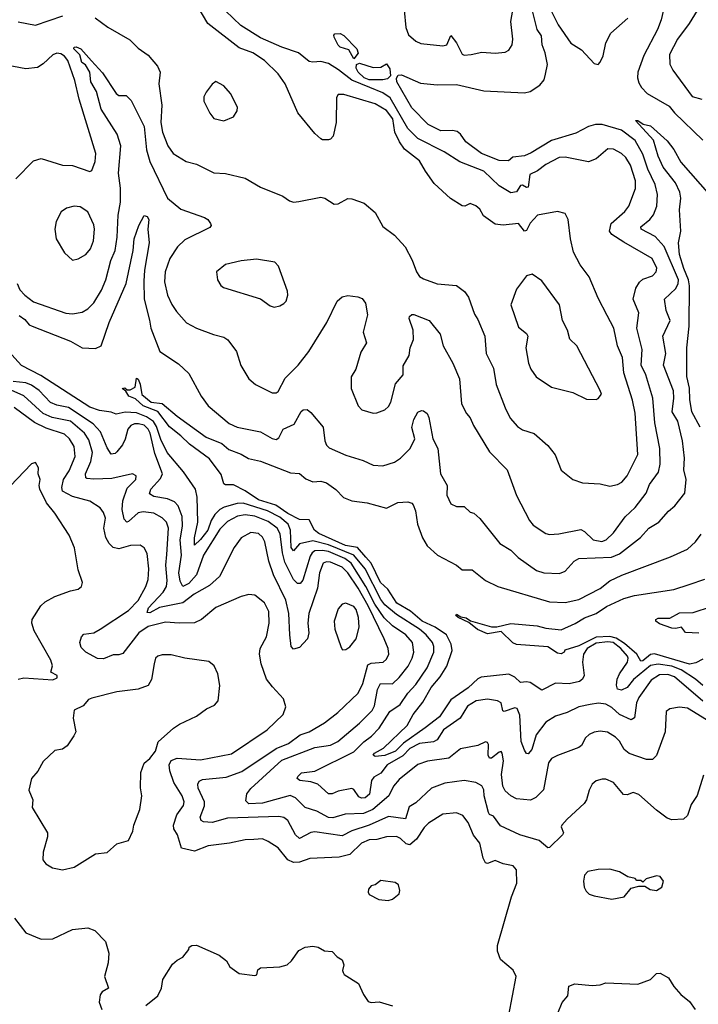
# Model space of a CAD drawing. Extents: x 1246230 to 1426786, y 660032 to 763141.
# Tile 522 of 566: x 1342294 to 1345791, y 743131 to 748205. Entities that reach past the tile are written whole.
import ezdxf

# ---------------------------------------------------------------- set-up
doc = ezdxf.new("R2010")
doc.units = 0

msp = doc.modelspace()

# ---------------------------------------------------------------- linework, layer by layer
at = {"layer": '0CON10XD'}
for points in [[(1345628, 748325), (1345599.6, 748205), (1345580.7, 748155), (1345510, 748020), (1345480.3, 747935), (1345478.7, 747905), (1345485, 747880), (1345497.9, 747855), (1345527.3, 747825), (1345640.3, 747760.3), (1345669.3, 747725), (1345814, 747585)], [(1342290.3, 746680.3), (1342319.3, 746659.3), (1342342.4, 746632.4), (1342358.6, 746625), (1342555, 746547.8), (1342615, 746513.9), (1342685, 746511.1), (1342714.2, 746525), (1342755.3, 746645), (1342842.4, 746845), (1342878.4, 747015), (1342884.1, 747075), (1342908.2, 747145), (1342935, 747195.8), (1342950.3, 747190.3), (1342959.2, 747175), (1342954.2, 747125), (1342961.5, 747055), (1342936.3, 746915), (1342932.6, 746857.4), (1342935.3, 746765), (1342963.3, 746656.7), (1342969.2, 746615), (1343016, 746496), (1343112.2, 746432.2), (1343165, 746381.4), (1343228.9, 746265), (1343264.7, 746215), (1343372.9, 746125), (1343415, 746106.1), (1343535, 746082), (1343595, 746047.1), (1343615, 746041.8), (1343629.8, 746050.2), (1343650.9, 746095), (1343708.5, 746121.5), (1343745, 746185.8), (1343755, 746194), (1343775, 746196), (1343795, 746181.2), (1343857.5, 746105), (1343866, 746035), (1343875, 746012.9), (1343888.9, 745998.9), (1343975, 745961.1), (1344064.4, 745934.4), (1344115, 745909.2), (1344166.1, 745906.1), (1344225.8, 745925), (1344255.5, 745945), (1344305.4, 745995), (1344330, 746045), (1344315.6, 746104.4), (1344325.7, 746145), (1344345, 746183.3), (1344365, 746191.2), (1344375, 746188.8), (1344393.8, 746175), (1344402.9, 746155), (1344422.5, 746045), (1344448, 745995), (1344463.3, 745865), (1344497.1, 745805), (1344495.8, 745754.2), (1344515, 745709.4), (1344544.2, 745695.8), (1344585, 745696.2), (1344615, 745668), (1344635, 745662), (1344665, 745634), (1344767.5, 745505), (1344825, 745471.5), (1344863, 745433), (1344957.2, 745367.2), (1344995, 745354.7), (1345075, 745350.5), (1345105.9, 745364.1), (1345152.3, 745415), (1345175, 745428.2), (1345344.4, 745435.6), (1345385, 745451.8), (1345493, 745537), (1345535.9, 745584.1), (1345587.3, 745615), (1345637.1, 745672.9), (1345669.5, 745700.5), (1345721.8, 745765), (1345728.2, 745835), (1345716.7, 745885), (1345720, 745945), (1345710.4, 746035), (1345685.6, 746135.6), (1345656.3, 746185), (1345665.7, 746255), (1345663.3, 746293.3), (1345612.5, 746425), (1345624.2, 746485), (1345607.8, 746575), (1345645.9, 746655), (1345626, 746706), (1345616.8, 746765), (1345675, 746820), (1345688, 746845), (1345689.3, 746865), (1345615, 747036.5), (1345568.3, 747088.3), (1345496.5, 747125), (1345495, 747136.9), (1345540.9, 747175), (1345560.6, 747199.4), (1345578.2, 747245), (1345581.1, 747305), (1345568.4, 747355), (1345531.2, 747435), (1345505, 747512.3), (1345465, 747581.8), (1345395, 747636), (1345295, 747664.8), (1345261.2, 747665), (1345225, 747655.5), (1345159.8, 747620.2), (1345035, 747581.9), (1344930.6, 747519.4), (1344895, 747504.1), (1344835, 747496.9), (1344812.7, 747477.3), (1344765, 747479.1), (1344674.3, 747515), (1344592.7, 747575), (1344565, 747615.6), (1344548.7, 747628.7), (1344524.8, 747634.8), (1344465, 747632.8), (1344398.9, 747665), (1344315, 747750.5), (1344237.2, 747885), (1344235.9, 747904.1), (1344245, 747918.5), (1344261.4, 747921.4), (1344358.7, 747878.7), (1344445, 747868.8), (1344545, 747870.6), (1344685, 747839.2), (1344895, 747827.5), (1344925, 747834.4), (1344975, 747867.1), (1344996.5, 747895), (1345002.9, 747925), (1345014.6, 747975), (1345001.9, 748035), (1344986.6, 748075), (1344982.6, 748122.6), (1344960.3, 748155), (1344933.4, 748265)], [(1342682.9, 748215), (1342747.4, 748167.4), (1342861.5, 748101.5), (1342905, 748058.6), (1342955, 748022.5), (1343004.2, 747965), (1343016.9, 747935), (1343011.1, 747875), (1343026.7, 747765), (1343021.9, 747675), (1343029.1, 747625), (1343056.4, 747555), (1343085.4, 747515.4), (1343151.2, 747475), (1343205, 747460), (1343295, 747416), (1343355, 747412.9), (1343455, 747388.1), (1343535, 747342.5), (1343650, 747295), (1343685, 747272), (1343705, 747264), (1343732.5, 747267.5), (1343845, 747291.2), (1343865.7, 747285.7), (1343915, 747253.8), (1343935, 747256.7), (1343985, 747283.3), (1344005, 747282.5), (1344069.3, 747259.3), (1344125, 747212), (1344165, 747140), (1344225.5, 747095.5), (1344280.8, 747035), (1344316.6, 746966.6), (1344338.9, 746905), (1344355, 746881.9), (1344375, 746869.2), (1344445, 746844.4), (1344545, 746835.7), (1344586, 746805), (1344607.1, 746775), (1344637.1, 746687.1), (1344655, 746660), (1344690.9, 746575), (1344697.5, 746485), (1344735, 746408.8), (1344749.5, 746325), (1344795.3, 746205.3), (1344822.4, 746152.4), (1344859.2, 746109.2), (1344885, 746091.5), (1344945, 746071.9), (1345015, 746011.2), (1345053.4, 745963.4), (1345085, 745884), (1345143.8, 745835), (1345195, 745818.1), (1345285, 745812.5), (1345335, 745800.8), (1345375, 745810), (1345397.8, 745822.2), (1345424.4, 745855), (1345478.8, 745965), (1345465, 746177.5), (1345452.2, 746245), (1345407.5, 746385), (1345400.6, 746465), (1345375, 746523.8), (1345356.5, 746615), (1345320.7, 746680.7), (1345275, 746770), (1345229.3, 746879.3), (1345182.2, 746942.2), (1345147.5, 747007.5), (1345132.5, 747075), (1345120.8, 747175), (1345105, 747206.2), (1345065, 747217.5), (1344962.2, 747197.8), (1344924, 747156), (1344905, 747118), (1344895, 747116), (1344865, 747154.5), (1344785, 747145.5), (1344745, 747151.9), (1344684.3, 747194.3), (1344665, 747228.1), (1344645, 747246.5), (1344615, 747258.6), (1344587.5, 747245), (1344575, 747246.7), (1344514.5, 747284.5), (1344430.7, 747360.7), (1344384.5, 747424.5), (1344355, 747478.6), (1344277.6, 747537.6), (1344250.8, 747575), (1344227.7, 747625), (1344216.2, 747695), (1344185, 747737.5), (1344125, 747772.4), (1343965, 747819.5), (1343935, 747818.8), (1343926, 747805), (1343924.6, 747675), (1343909.2, 747605), (1343895, 747588.8), (1343885, 747586.2), (1343855, 747586.2), (1343845, 747592), (1343815, 747619.2), (1343727.9, 747725), (1343662.1, 747875), (1343625, 747926.9), (1343554.8, 747994.8), (1343495, 748033.5), (1343425, 748060.3), (1343264, 748185), (1343207.9, 748277.9)], [(1342280.4, 746845), (1342295, 746813.1), (1342319.4, 746785), (1342365, 746751.5), (1342532.1, 746692.1), (1342565, 746688.5), (1342615, 746698.5), (1342644.1, 746715.9), (1342675, 746745.6), (1342715, 746811.1), (1342738.1, 746865), (1342763.6, 746965), (1342785.3, 747015), (1342795.8, 747084.2), (1342801.8, 747198.2), (1342813.4, 747265), (1342813.4, 747336.6), (1342803.4, 747415), (1342815.3, 747555), (1342795.2, 747615), (1342713.2, 747743.2), (1342688.9, 747835), (1342659.5, 747885), (1342654.3, 747935), (1342632, 747972), (1342614.5, 747985), (1342604.3, 748024.3), (1342572.2, 748055), (1342575, 748063.1), (1342584.6, 748065.4), (1342609.1, 748055), (1342663.4, 747993.4), (1342720.7, 747930.7), (1342790, 747825), (1342805, 747814), (1342842.5, 747815), (1342868.3, 747788.3), (1342935.2, 747655.2), (1342947.3, 747535), (1342963.6, 747473.6), (1343055, 747285.6), (1343125, 747229.1), (1343246.7, 747185), (1343263.3, 747175), (1343277.5, 747155), (1343280, 747145), (1343273.3, 747135), (1343145, 747071.5), (1343107.7, 747035), (1343067.9, 746975), (1343044.2, 746905.8), (1343040, 746855), (1343056.2, 746786.2), (1343078.3, 746738.3), (1343101.7, 746701.7), (1343153.8, 746643.8), (1343205, 746615.6), (1343292, 746582), (1343345, 746568.6), (1343366, 746555), (1343410.8, 746495), (1343433.7, 746423.7), (1343474.2, 746355), (1343508.8, 746325), (1343595, 746282), (1343615, 746282), (1343625, 746288.8), (1343662.1, 746357.9), (1343729.5, 746425), (1343784.5, 746495), (1343877.5, 746645), (1343930, 746755), (1343955, 746777.5), (1343985, 746784.4), (1344036.8, 746776.8), (1344058.2, 746768.2), (1344075.7, 746745), (1344085.7, 746685), (1344064.4, 746595), (1344080.5, 746539.5), (1344051.2, 746491.2), (1344025.8, 746405), (1344002.5, 746365), (1344002.5, 746305), (1344038, 746215), (1344057.5, 746195), (1344115, 746178), (1344135, 746178.8), (1344175, 746194), (1344195, 746212), (1344206.5, 746233.5), (1344230.7, 746329.3), (1344270.8, 746375), (1344269.4, 746420.6), (1344301.2, 746475), (1344305.8, 746514.2), (1344323.1, 746556.9), (1344322.2, 746605), (1344301.2, 746665), (1344303.3, 746675), (1344314, 746686), (1344325, 746686.2), (1344403.8, 746655), (1344461.4, 746585), (1344476.7, 746525), (1344526.8, 746435), (1344560.8, 746355), (1344570, 746225), (1344596, 746175), (1344615, 746153.3), (1344633.1, 746113.1), (1344715, 745978), (1344806.9, 745885), (1344853.7, 745753.7), (1344920.6, 745625), (1344940.5, 745600.5), (1345005, 745558.1), (1345025, 745552.2), (1345072.5, 745555), (1345185, 745577.5), (1345205, 745566.9), (1345250, 745525), (1345294, 745516), (1345316.5, 745525), (1345355, 745560.4), (1345415, 745643.5), (1345465, 745690.5), (1345521.8, 745765), (1345539.7, 745810.3), (1345586.9, 745873.1), (1345594.6, 745915), (1345592.5, 745995), (1345567.6, 746127.6), (1345556.4, 746255), (1345520.3, 746375), (1345497.3, 746425), (1345501.4, 746505), (1345474, 746616), (1345484.4, 746695), (1345456.2, 746765), (1345468.5, 746821.5), (1345487.5, 746852.5), (1345505, 746868.1), (1345555, 746885.7), (1345574.2, 746905), (1345576.7, 746925), (1345552.9, 746975), (1345408, 747058), (1345345, 747098.6), (1345333.5, 747115), (1345342.7, 747155), (1345412.8, 747217.2), (1345433.6, 747245), (1345467.5, 747335), (1345467.2, 747375), (1345442.2, 747455), (1345417.7, 747495), (1345395.3, 747515.3), (1345355, 747537.5), (1345325, 747539.4), (1345265, 747488.9), (1345225, 747473.1), (1345105, 747497.3), (1345073.8, 747495), (1345005, 747458.8), (1344963.3, 747426.7), (1344922.1, 747407.9), (1344915, 747342.5), (1344905, 747340.9), (1344885, 747352.8), (1344875, 747350.8), (1344855, 747318.5), (1344825, 747313.6), (1344765, 747349.2), (1344685, 747423.8), (1344562.8, 747472.8), (1344481.4, 747525), (1344345, 747593.1), (1344294.5, 747645), (1344203, 747803), (1344165, 747828.7), (1344098.5, 747855), (1344005, 747893.4), (1343937.5, 747947.5), (1343885, 747978.8), (1343845, 747990), (1343805, 747985.5), (1343785, 747989.4), (1343730.8, 748035), (1343645, 748063.5), (1343535, 748110.9), (1343433.1, 748175), (1343355, 748251.1)], [(1342285, 748194.2), (1342375, 748176.5), (1342516, 748225)], [(1344275.9, 748255), (1344283.6, 748165), (1344297.4, 748127.4), (1344335, 748094), (1344361.7, 748081.7), (1344475, 748070), (1344495, 748075.8), (1344515, 748124.2), (1344545.7, 748085.7), (1344575, 748028.1), (1344585, 748022.5), (1344620, 748025), (1344675, 748037.1), (1344745, 748033.1), (1344795, 748037.5), (1344815, 748048), (1344831.9, 748075), (1344835.4, 748105), (1344825.3, 748195), (1344834.6, 748255)], [(1345030.9, 748255), (1345069.5, 748179.5), (1345134, 748085), (1345189.3, 748049.3), (1345255, 747979.2), (1345275, 747973.8), (1345285, 747986.2), (1345300.7, 748019.3), (1345314.6, 748085.4), (1345340.6, 748135), (1345427.6, 748212.4)], [(1345785, 748252.5), (1345744.7, 748185.3), (1345683.6, 748105), (1345642.1, 748025), (1345644.4, 747975.6), (1345659.5, 747945), (1345759.7, 747809.7), (1345809.2, 747795)], [(1344015, 748002.9), (1343989.2, 748049.2), (1343945, 748064.3), (1343934.6, 748074.6), (1343914.3, 748115.7), (1343912, 748125), (1343918.3, 748131.7), (1343945, 748134.3), (1343965, 748122.9), (1344031.8, 748055), (1344038.1, 748031.9), (1344015, 748002.9)], [(1342274.4, 747385), (1342365, 747478.6), (1342405, 747489.2), (1342515, 747456.2), (1342565, 747453.8), (1342655, 747423.3), (1342665, 747427.5), (1342682.5, 747475), (1342685.6, 747515), (1342600, 747795), (1342578.5, 747891.5), (1342541.9, 747995), (1342525, 748017.3), (1342505, 748029.2), (1342485, 748031.8), (1342465, 748024.7), (1342415, 747977.5), (1342385, 747959.1), (1342325, 747951.2), (1342115, 747991.9)], [(1344095, 747894.4), (1344069.8, 747905), (1344037.7, 747935), (1344028.1, 747955), (1344028.9, 747975), (1344045, 747980.8), (1344115, 747959.2), (1344155, 747960.8), (1344185, 747977.5), (1344201.7, 747951.7), (1344204, 747916), (1344190, 747900), (1344165, 747894.9), (1344095, 747894.4)], [(1343345, 747684.2), (1343395.7, 747704.3), (1343413.8, 747735), (1343416.2, 747755), (1343380, 747825), (1343345, 747864), (1343305, 747886.2), (1343285, 747873.3), (1343255, 747831.2), (1343243, 747807), (1343242.5, 747785), (1343273.4, 747723.4), (1343295, 747696.2), (1343345, 747684.2)], [(1345801.4, 746105), (1345757.4, 746185), (1345747.1, 746247.1), (1345745.9, 746305.9), (1345732.9, 746367.1), (1345732.5, 746515), (1345743.9, 746625), (1345746.6, 746833.4), (1345741, 746865), (1345716.9, 746923.1), (1345694.8, 746995), (1345689.6, 747055), (1345700.6, 747115), (1345694.5, 747225), (1345701.9, 747285), (1345696.7, 747316.7), (1345674, 747364), (1345610.4, 747445), (1345585, 747501.2), (1345560.9, 747585), (1345467.5, 747685), (1345478.8, 747685), (1345506.7, 747666.7), (1345545, 747658.6), (1345630.1, 747580.1), (1345665.9, 747535.9), (1345701.4, 747471.4), (1345850.8, 747300.8)], [(1342565, 746966.7), (1342595, 746972.5), (1342634, 746995), (1342657.8, 747025), (1342674.5, 747065), (1342678.5, 747125), (1342675, 747148.8), (1342644.5, 747214.5), (1342605, 747240), (1342575, 747244.2), (1342535, 747234.2), (1342508, 747215), (1342480.8, 747165), (1342474.2, 747125), (1342481.2, 747075), (1342524.2, 747004.2), (1342565, 746966.7)], [(1343605, 746724), (1343635, 746730), (1343655, 746743.3), (1343666.2, 746755), (1343676, 746785), (1343673.6, 746806.4), (1343628.1, 746935), (1343608.8, 746955), (1343515, 746970.8), (1343435, 746962.9), (1343355, 746944), (1343307.5, 746905), (1343312.5, 746865), (1343330, 746835), (1343343.3, 746825), (1343535, 746766), (1343585, 746730), (1343605, 746724)], [(1345265, 746247.5), (1345275, 746252.5), (1345292.5, 746275), (1345286.2, 746295), (1345165, 746524), (1345128.3, 746558.3), (1345117.5, 746605), (1345091.5, 746655), (1345076.4, 746735), (1344985, 746859.4), (1344935, 746893.1), (1344905, 746885.6), (1344853.5, 746816.5), (1344825.6, 746735), (1344865, 746621.2), (1344905, 746588), (1344912.5, 746575), (1344901.9, 746515), (1344915.8, 746435), (1344927.5, 746405), (1344955, 746364), (1345035, 746312), (1345143.9, 746283.9), (1345215, 746248.8), (1345265, 746247.5)], [(1345815, 744693.6), (1345668.9, 744818.9), (1345635, 744831.3), (1345591.2, 744828.8), (1345548.8, 744801.2), (1345485, 744712.5), (1345473.2, 744685), (1345462.1, 744607.9), (1345445, 744596.5), (1345385, 744623.9), (1345345, 744660), (1345315, 744677.9), (1345276.5, 744683.5), (1345234.2, 744675.8), (1345175, 744663.5), (1345115, 744634.2), (1345054.8, 744615.2), (1345005.6, 744585), (1344955, 744520), (1344934, 744445), (1344915, 744421.4), (1344905, 744424.2), (1344895, 744440), (1344878.2, 744485), (1344871.2, 744621.2), (1344857.3, 744655), (1344845, 744658.7), (1344790.7, 744640.7), (1344783.9, 744643.9), (1344774.5, 744684.5), (1344755.6, 744695.6), (1344705, 744704.1), (1344645.8, 744694.2), (1344602.4, 744667.6), (1344563.6, 744605), (1344478, 744545), (1344445, 744493.8), (1344425.6, 744484.4), (1344355, 744474.8), (1344305, 744450), (1344268.3, 744411.7), (1344187.5, 744365), (1344155, 744322), (1344118.4, 744301.6), (1344106.5, 744285), (1344096.5, 744213.5), (1344075, 744195.5), (1344055, 744193.2), (1344041, 744201), (1344015, 744238.1), (1344005, 744243.6), (1343935, 744230.2), (1343905, 744216.1), (1343885, 744216.3), (1343830, 744265), (1343795, 744278.3), (1343738.1, 744285), (1343723.9, 744295), (1343726.5, 744305), (1343746.7, 744323.3), (1343815, 744332.7), (1344015, 744432.6), (1344066.6, 744483.4), (1344107.2, 744512.8), (1344145.7, 744554.3), (1344200.6, 744639.4), (1344253.9, 744676.1), (1344294.2, 744735), (1344335, 744778.9), (1344393.3, 744865), (1344428.6, 744945), (1344429, 744975), (1344421.2, 744995), (1344389.2, 745035), (1344354.8, 745065), (1344235, 745140.5), (1344175, 745190.5), (1344155, 745217.2), (1344075, 745375.2), (1344015.3, 745445.3), (1343885, 745499.1), (1343805, 745519), (1343735, 745503.8), (1343705, 745468.5), (1343692.3, 745485), (1343688.7, 745575), (1343677.7, 745605), (1343635, 745641.4), (1343570.8, 745675), (1343445, 745713), (1343415, 745711.9), (1343347.5, 745692.5), (1343325, 745680.6), (1343298.8, 745655), (1343280.4, 745625), (1343263.6, 745575), (1343225, 745526.1), (1343195, 745496.7), (1343194.8, 745534.8), (1343212.2, 745615), (1343207.5, 745745), (1343199.2, 745785), (1343137.5, 745875), (1343054.4, 745975), (1343021.9, 746041.9), (1342999.4, 746109.4), (1342982.6, 746135), (1342948, 746158), (1342895, 746179), (1342837.8, 746182.2), (1342791.7, 746171.7), (1342765, 746182.3), (1342705, 746190.7), (1342655, 746208.9), (1342402.1, 746372.1), (1342303, 746423), (1342236.2, 746496.2)], [(1345855, 744583.5), (1345735, 744657.3), (1345695, 744662), (1345645, 744654.3), (1345625, 744640), (1345620.9, 744535), (1345575, 744414), (1345555, 744392.2), (1345525, 744392.5), (1345435, 744423.5), (1345408.9, 744445), (1345385, 744486.5), (1345365, 744508.1), (1345323.2, 744533.2), (1345285, 744538.6), (1345255, 744534.4), (1345228.6, 744521.4), (1345210, 744505), (1345188.9, 744465), (1345175.3, 744454.7), (1345065, 744413.6), (1345035, 744397.5), (1345019, 744375), (1344993.7, 744236.3), (1344953.4, 744196.6), (1344927, 744183), (1344855, 744190), (1344825, 744205.4), (1344795, 744230.5), (1344783.3, 744255), (1344776.7, 744315), (1344786.6, 744385), (1344781.1, 744425), (1344775, 744434.2), (1344765, 744430.6), (1344725, 744398.9), (1344715, 744399.5), (1344708.1, 744415), (1344710.2, 744470.2), (1344705, 744480.8), (1344695, 744484.2), (1344655, 744464.3), (1344565, 744447.1), (1344505, 744400.3), (1344395.3, 744384.7), (1344345, 744367.5), (1344250.3, 744289.7), (1344221.1, 744255), (1344196.2, 744205), (1344112.9, 744135), (1344065, 744115.2), (1343970.4, 744110.4), (1343907.6, 744092.4), (1343885, 744093.5), (1343825, 744127), (1343764.7, 744144.7), (1343715, 744195.5), (1343687.3, 744207.3), (1343545, 744167.2), (1343474.3, 744164.3), (1343459.5, 744179.5), (1343464.6, 744215), (1343485, 744244), (1343645, 744388.7), (1343815, 744454.3), (1343895, 744466.7), (1343933.8, 744486.1), (1344045, 744580.6), (1344109.5, 744645), (1344121.5, 744668.5), (1344137.2, 744752.8), (1344153.5, 744785), (1344215, 744783.5), (1344250.3, 744815), (1344296.5, 744873.5), (1344316.6, 744915), (1344324.7, 744945.3), (1344317.6, 744995), (1344284.1, 745035), (1344215, 745082.2), (1344172.9, 745122.9), (1344123.3, 745193.3), (1344077.7, 745285), (1344001.8, 745405), (1343969, 745429), (1343885.3, 745465), (1343855, 745470.5), (1343815, 745467.7), (1343801.5, 745458.5), (1343790.3, 745439.7), (1343752.9, 745317.1), (1343739.8, 745300.2), (1343725, 745299.6), (1343705, 745320), (1343659.4, 745409.4), (1343647.7, 745457.7), (1343636.4, 745555), (1343620, 745585), (1343575, 745618.6), (1343505, 745646.9), (1343455, 745653.5), (1343417, 745647), (1343365, 745618.4), (1343325, 745579.6), (1343241.6, 745445), (1343204.8, 745345), (1343165, 745300.2), (1343134.3, 745284.3), (1343121.5, 745311.5), (1343114.3, 745355), (1343127.1, 745445), (1343121.2, 745525), (1343132.1, 745595), (1343131, 745645), (1343109.9, 745699.9), (1343091.2, 745721.2), (1343055, 745736.4), (1342985, 745747.6), (1342962.1, 745762.1), (1342968.8, 745785), (1343019.2, 745840.8), (1343029, 745865), (1342990.3, 745970.3), (1342965.9, 746075), (1342955, 746095.7), (1342935, 746114.8), (1342906.7, 746123.3), (1342885, 746122), (1342866.9, 746113.1), (1342851.4, 746095), (1342836.7, 746043.3), (1342824.1, 746015), (1342795, 745977.8), (1342785, 745968.9), (1342765, 745966.9), (1342745, 745998.9), (1342710.8, 746080.8), (1342673, 746123), (1342546, 746206), (1342485, 746219.2), (1342452.8, 746232.8), (1342393.2, 746295), (1342355, 746322.3), (1342325, 746333.6), (1342260.1, 746339.9)], [(1344383.7, 744556.3), (1344272.5, 744477.5), (1344230.9, 744435), (1344175, 744412.5), (1344125, 744407.8), (1344115.7, 744415), (1344122.7, 744425), (1344169.5, 744450.5), (1344291.3, 744568.7), (1344321.8, 744625), (1344371.2, 744688.8), (1344415, 744764.6), (1344461.3, 744818.7), (1344495.8, 744874.2), (1344522.1, 744955), (1344517.4, 744987.4), (1344493.5, 745035), (1344434.2, 745075), (1344368.1, 745105), (1344307.6, 745157.6), (1344238, 745198), (1344190.5, 745270.5), (1344153.1, 745305), (1344105.3, 745405.3), (1344077, 745435), (1344035, 745485.2), (1343973.5, 745495), (1343835, 745557), (1343813.7, 745575), (1343785, 745627.1), (1343735, 745629.5), (1343675, 745660.4), (1343613.2, 745703.2), (1343525, 745730.5), (1343455, 745777.5), (1343395, 745808.1), (1343355, 745808.6), (1343345, 745813.8), (1343332, 745862), (1343271.4, 745941.4), (1343168.5, 746018.5), (1343125, 746061.4), (1343065, 746107.8), (1343006.1, 746186.1), (1342929.7, 746215), (1342891, 746251), (1342855.5, 746265), (1342840.5, 746290.5), (1342821.4, 746305), (1342835, 746307.3), (1342847.1, 746297.1), (1342862.9, 746297.1), (1342888.1, 746311.9), (1342895, 746358), (1342905, 746352), (1342915, 746326.2), (1342924, 746274), (1342971.4, 746235), (1343027.7, 746227.7), (1343105, 746161.9), (1343254.4, 746054.4), (1343335, 746021.9), (1343370.7, 745990.7), (1343435, 745965.6), (1343473.2, 745943.2), (1343535, 745930), (1343690.2, 745870.2), (1343735, 745866.7), (1343768.5, 745838.5), (1343805, 745823.5), (1343845, 745826.2), (1343875, 745818.3), (1343923.4, 745783.4), (1343963.3, 745743.3), (1344005.3, 745725.3), (1344085.2, 745715.2), (1344185, 745687.9), (1344242.9, 745717.1), (1344295, 745720), (1344314.2, 745714.2), (1344322, 745705), (1344334.2, 745675), (1344344.2, 745605.8), (1344369.4, 745535), (1344393.3, 745493.3), (1344447.1, 745445), (1344544.3, 745395), (1344575, 745370), (1344625, 745369.4), (1344694, 745315), (1344758.8, 745285), (1345023.8, 745205), (1345105, 745201.2), (1345175, 745217.5), (1345285.6, 745274.4), (1345335, 745313.6), (1345396.9, 745343.1), (1345647.7, 745437.7), (1345735, 745476.7), (1345776.9, 745515), (1345806.2, 745553.8)], [(1345817.9, 744312.1), (1345785, 744207.5), (1345755, 744160), (1345735, 744103.8), (1345715, 744085.8), (1345655, 744082.5), (1345630.9, 744090.9), (1345575, 744130.8), (1345485, 744212.9), (1345455, 744221.9), (1345425, 744211.1), (1345405, 744212.9), (1345355, 744274.2), (1345315, 744291.2), (1345295, 744291.2), (1345265, 744282), (1345244.6, 744265.4), (1345229.4, 744235), (1345215.7, 744185), (1345203.6, 744166.4), (1345115, 744085.7), (1345087.1, 744055), (1345084.4, 744045), (1345095.7, 744015), (1345091.9, 744005), (1345025, 743938.6), (1345015, 743937.1), (1344971.4, 743975), (1344872, 744005), (1344771, 744051), (1344735, 744101.4), (1344715, 744108.6), (1344709.7, 744119.7), (1344687, 744205), (1344685, 744235.6), (1344675, 744256.4), (1344645, 744274.5), (1344585, 744284.5), (1344485, 744270.4), (1344415.7, 744245), (1344335, 744168.9), (1344301.8, 744148.2), (1344282.8, 744087.2), (1344195, 744098.9), (1344095.7, 744054.3), (1344004.8, 744025.2), (1343955, 743999.5), (1343815, 744019.3), (1343795, 744017.3), (1343735, 743985.4), (1343715.2, 744005.2), (1343675, 744079.1), (1343655, 744093.8), (1343629.6, 744099.6), (1343365, 744090.6), (1343285, 744068), (1343240.9, 744070.9), (1343229.2, 744079.2), (1343224.6, 744095), (1343245.9, 744154.1), (1343246.5, 744175), (1343214.1, 744245), (1343211.1, 744265), (1343218.8, 744281.2), (1343235, 744290.4), (1343358.5, 744301.5), (1343438.6, 744331.4), (1343615, 744450.2), (1343679.6, 744475), (1343739.9, 744520.1), (1343785, 744535.9), (1343865, 744581.2), (1343933.3, 744635), (1344038.8, 744735), (1344062.9, 744785), (1344088.6, 744881.4), (1344105, 744889.8), (1344166.5, 744893.5), (1344185, 744910), (1344195.4, 744935), (1344192.7, 744965), (1344171.8, 745015), (1344089.7, 745185), (1344038, 745275), (1343985, 745354.8), (1343955, 745384.4), (1343895, 745410.2), (1343875, 745411.9), (1343857.8, 745405), (1343838.9, 745355), (1343828.4, 745275), (1343784.5, 745145), (1343779.1, 745095), (1343783.4, 745045), (1343777.5, 745015), (1343735, 744970.5), (1343705, 744960.8), (1343693.6, 744975), (1343685.9, 745035), (1343680.6, 745145), (1343665, 745213.1), (1343601.7, 745345), (1343578.1, 745415), (1343557.1, 745515), (1343545, 745538.2), (1343525, 745556.8), (1343485, 745563.1), (1343435, 745535.7), (1343398.2, 745485), (1343322.7, 745335), (1343271.4, 745288.6), (1343192.7, 745245), (1343135, 745199.5), (1343015, 745176.6), (1342965, 745149.1), (1342950.5, 745150.5), (1342957.5, 745175), (1343033.2, 745255), (1343049.8, 745285), (1343053.3, 745315), (1343046.4, 745393.6), (1343051.7, 745448.3), (1343059.8, 745585), (1343049.5, 745615), (1343028.8, 745638.8), (1342985, 745662.9), (1342930.5, 745669.5), (1342905, 745663.2), (1342855, 745618.5), (1342845, 745616.4), (1342831.9, 745631.9), (1342821.5, 745681.5), (1342826, 745725), (1342848.4, 745791.6), (1342892.9, 745835), (1342893.8, 745855), (1342875, 745864.2), (1342768.7, 745841.3), (1342675, 745836.5), (1342640.4, 745840.4), (1342634.5, 745845), (1342633.5, 745865), (1342661.1, 745928.9), (1342669.1, 745975), (1342650.8, 746040.8), (1342628.4, 746075), (1342555, 746137.1), (1342461.1, 746155), (1342415.3, 746175.3), (1342315, 746267.3), (1342235, 746302.6)], [(1344836.7, 743845), (1344785, 743855.8), (1344745, 743872.5), (1344705, 743856.4), (1344695, 743860), (1344681.8, 743885), (1344665, 743960.8), (1344633.4, 744003.4), (1344605, 744067.5), (1344577.1, 744105), (1344545, 744118.2), (1344475, 744110.4), (1344400.6, 744065), (1344377.8, 744042.2), (1344338.5, 743981.5), (1344305, 743953.4), (1344285, 743958.7), (1344256.4, 743986.4), (1344235, 743995.3), (1344185, 743993.8), (1344135, 743980), (1344095, 743978.8), (1344055, 743962.1), (1343995, 743902.8), (1343940.7, 743889.3), (1343788.3, 743881.7), (1343735, 743863.8), (1343705, 743862.5), (1343675.2, 743875.2), (1343625, 743936.9), (1343575, 743970.5), (1343545, 743983.6), (1343500.7, 743980.7), (1343455, 743979.6), (1343375, 743961.5), (1343265, 743948.2), (1343195, 743921.2), (1343127.5, 743935), (1343106.7, 744005), (1343088.9, 744035), (1343086.6, 744055), (1343102.7, 744107.3), (1343137.7, 744155), (1343141.2, 744175), (1343131.6, 744205), (1343088.3, 744275), (1343066.8, 744335), (1343063.2, 744365), (1343075, 744386.8), (1343105, 744400.2), (1343225, 744391), (1343385, 744421.1), (1343568.6, 744545), (1343650.8, 744625), (1343665.9, 744664.1), (1343653.8, 744705), (1343597, 744767), (1343566.1, 744806.1), (1343537.5, 744885), (1343529.5, 744935), (1343533.5, 744965), (1343565.5, 745025), (1343579.1, 745095), (1343576.9, 745155), (1343555, 745200.6), (1343505, 745239.5), (1343475, 745243.5), (1343435, 745232.7), (1343304.2, 745175.8), (1343231.4, 745115), (1343195, 745096.8), (1343115, 745094.7), (1343045, 745101.2), (1342955, 745078.5), (1342907.5, 745045), (1342825, 744938.5), (1342805, 744931.3), (1342775, 744932.8), (1342725, 744912.3), (1342695, 744912.9), (1342635, 744945.8), (1342610.6, 744970.6), (1342603.3, 744995), (1342611.9, 745025), (1342625, 745038.1), (1342675, 745046.2), (1342708.2, 745065), (1342855, 745161.4), (1342905, 745212.3), (1342944.2, 745285), (1342955, 745320), (1342959.7, 745375), (1342951.1, 745455), (1342935, 745483.8), (1342915, 745497.1), (1342865, 745495.4), (1342805, 745478.4), (1342775, 745485.8), (1342754.7, 745505), (1342737.2, 745537.2), (1342728.1, 745585), (1342736.3, 745636.4), (1342725.8, 745665.8), (1342709.1, 745689.1), (1342655, 745724.6), (1342565, 745748.2), (1342513.6, 745775), (1342510.2, 745795), (1342520.2, 745835), (1342549.4, 745880.6), (1342578.8, 745955), (1342574.7, 746005), (1342549.7, 746045), (1342525, 746068.8), (1342430.7, 746100.7), (1342369.6, 746129.6), (1342265, 746205.9)], [(1342285, 744807.5), (1342315, 744813.3), (1342465, 744803.8), (1342486.4, 744813.6), (1342486.7, 744825), (1342453.6, 744843.6), (1342462.5, 744875), (1342454.2, 744905), (1342368.1, 745055), (1342356.7, 745095), (1342357.8, 745115), (1342401.9, 745185), (1342425.7, 745205), (1342475, 745232.7), (1342555, 745262.5), (1342595, 745270), (1342612.5, 745285), (1342617.5, 745305), (1342595, 745370), (1342575.8, 745484.2), (1342548.6, 745548.6), (1342475, 745662), (1342431.4, 745715), (1342397.8, 745785), (1342394.4, 745805), (1342400, 745835), (1342388.6, 745865), (1342390.8, 745895), (1342375, 745923.3), (1342355, 745916.7), (1342245, 745802)], [(1345815, 744910), (1345778.3, 744891.7), (1345745.4, 744884.6), (1345565, 744936.7), (1345545, 744933.8), (1345505, 744902), (1345495, 744900.3), (1345474.5, 744935), (1345410.3, 744990.3), (1345367.9, 745017.9), (1345335, 745026.3), (1345265, 745023.1), (1345175, 744978.2), (1345103, 744957), (1345100, 744945), (1345085, 744937.5), (1345065, 744940), (1345015, 744973.3), (1344854.5, 744984.5), (1344835, 744994.4), (1344775, 745051.6), (1344705, 745040), (1344653, 745063), (1344608.9, 745098.9), (1344554, 745125), (1344542, 745135), (1344545, 745142.5), (1344567.7, 745127.7), (1344595, 745123.1), (1344616.5, 745106.5), (1344725, 745076.6), (1344752.8, 745077.2), (1344825, 745093.7), (1344961.4, 745081.4), (1345005, 745070), (1345085, 745061.1), (1345156.7, 745093.3), (1345205, 745122.9), (1345265, 745145.7), (1345318.6, 745181.4), (1345407.8, 745222.2), (1345463, 745237), (1345665, 745268), (1345743.8, 745295), (1345825, 745322.4)], [(1343957.5, 744957.5), (1343975, 744960), (1343995, 744973.8), (1344028.1, 745015), (1344042.5, 745075), (1344040.3, 745125), (1344027.1, 745165), (1344015, 745180.6), (1343975, 745199.2), (1343955, 745192.5), (1343935, 745170), (1343914.4, 745105), (1343918.1, 745065), (1343950.5, 744970.5), (1343957.5, 744957.5)], [(1345794.3, 745044.3), (1345725, 745046.7), (1345705.5, 745075.5), (1345675, 745067.8), (1345655, 745070), (1345591.8, 745091.8), (1345572, 745105), (1345572, 745115), (1345585, 745121.2), (1345645, 745121.1), (1345695, 745148.8), (1345765, 745151.1), (1345858.6, 745181.4)], [(1345815, 744774.8), (1345777.5, 744807.5), (1345702.1, 744855), (1345655, 744873.7), (1345585, 744884.4), (1345545, 744876.6), (1345457.4, 744805), (1345425, 744763.6), (1345395, 744750), (1345375.5, 744755), (1345369.2, 744775), (1345373.4, 744806.6), (1345385.6, 744835), (1345427.1, 744895), (1345430.6, 744915), (1345426.2, 744925), (1345391.4, 744965), (1345352.5, 744995), (1345325, 744999), (1345265, 744991.6), (1345217.6, 744965), (1345200, 744935), (1345194.8, 744894.8), (1345202.7, 744825), (1345194.1, 744805.9), (1345178.6, 744795), (1345125, 744782), (1345055, 744786.1), (1344985, 744749.3), (1344925, 744788.8), (1344905, 744793.3), (1344875, 744788.9), (1344846.2, 744816.2), (1344815, 744832.3), (1344672.5, 744817.5), (1344655, 744808.7), (1344605, 744761.7), (1344515, 744700), (1344457.9, 744612.1), (1344383.7, 744556.3)], [(1342515, 743824), (1342575, 743838), (1342685, 743906), (1342745, 743914), (1342795, 743958), (1342853.9, 743976.1), (1342877.3, 744022.7), (1342882.5, 744055), (1342912, 744135), (1342922.5, 744205), (1342915.9, 744245.9), (1342917.8, 744325), (1342935.5, 744374.5), (1342965, 744397.5), (1342992.9, 744435), (1343006.5, 744483.5), (1343085.7, 744554.3), (1343116.7, 744575), (1343205, 744616), (1343255.8, 744654.2), (1343297.3, 744672.7), (1343316.7, 744695), (1343325.9, 744774.1), (1343314.1, 744834.1), (1343296.2, 744875), (1343268.3, 744898.3), (1343145, 744914.3), (1343075, 744932), (1343027.3, 744932.7), (1343005, 744925.7), (1342994, 744915), (1342986.2, 744885), (1342973.1, 744805), (1342955, 744774.3), (1342905, 744755.6), (1342795, 744741.9), (1342665, 744709.5), (1342648.8, 744701.2), (1342620.7, 744669.3), (1342575, 744646.7), (1342568.8, 744605), (1342582.5, 744535), (1342573.3, 744515), (1342537.7, 744462.3), (1342515, 744446.7), (1342475, 744438.8), (1342415, 744382), (1342387.1, 744332.9), (1342354.4, 744295.6), (1342341.4, 744235), (1342360.8, 744185), (1342358, 744145), (1342436.2, 744015), (1342436.1, 743993.9), (1342413.8, 743915), (1342412.5, 743875), (1342427.5, 743855), (1342462.5, 743835), (1342515, 743824)], [(1344814.4, 743075), (1344852.5, 743275), (1344836.3, 743306.3), (1344772.2, 743362.2), (1344756.9, 743405), (1344755.7, 743434.3), (1344828.1, 743685), (1344855.7, 743755), (1344854, 743825), (1344836.7, 743845)], [(1345345, 743673.8), (1345410, 743685), (1345445, 743730), (1345485, 743740), (1345515, 743740), (1345543, 743723), (1345575, 743717.5), (1345602.5, 743735), (1345612.5, 743765), (1345595, 743790), (1345575, 743793.3), (1345523, 743777), (1345505, 743760), (1345495, 743770), (1345475, 743770), (1345465, 743780), (1345428.3, 743788.3), (1345385, 743813.3), (1345335, 743828), (1345275, 743825.8), (1345222.5, 743815), (1345205, 743797.5), (1345200, 743765), (1345203.3, 743735), (1345212.5, 743715), (1345229.3, 743699.3), (1345255, 743690), (1345345, 743673.8)], [(1344193.6, 743666.4), (1344215, 743673.8), (1344248.8, 743701.2), (1344253, 743717), (1344246.1, 743746.1), (1344228.8, 743758.8), (1344155, 743770), (1344125, 743746.7), (1344105, 743741.2), (1344091.2, 743725), (1344089.3, 743709.3), (1344095, 743697.5), (1344145, 743671.2), (1344193.6, 743666.4)], [(1342266.9, 743575), (1342325, 743500), (1342405, 743467.1), (1342465, 743469.2), (1342565, 743516.9), (1342645, 743525.6), (1342680.9, 743510.9), (1342736.7, 743455), (1342753.9, 743393.9), (1342749.6, 743345), (1342731.5, 743275), (1342752, 743215), (1342718.6, 743195), (1342709.2, 743180.8), (1342702.7, 743142.7), (1342716.9, 743105)], [(1342944.4, 743125.6), (1343005.3, 743174.7), (1343024.4, 743215), (1343031.8, 743258.2), (1343082, 743338), (1343105, 743358.8), (1343135, 743373.3), (1343166.1, 743413.9), (1343167.5, 743425), (1343180, 743435), (1343205, 743436), (1343321.2, 743385), (1343360, 743355), (1343376.2, 743325), (1343425, 743289.2), (1343505, 743280), (1343516.7, 743283.3), (1343521.7, 743308.3), (1343535, 743319.2), (1343635, 743324.6), (1343672, 743335), (1343694.3, 743355), (1343732.1, 743407.9), (1343765, 743425.8), (1343805, 743430.8), (1343832.5, 743425), (1343865, 743406.7), (1343903.9, 743403.9), (1343930, 743375), (1343955, 743360), (1343964, 743335), (1343956.7, 743305), (1343960, 743295), (1343966.7, 743285), (1344039.1, 743239.1), (1344065, 743181.2), (1344090, 743145), (1344105, 743140), (1344146.4, 743143.6), (1344215, 743122.5)], [(1345068.1, 743085), (1345089.3, 743140.7), (1345118.9, 743175), (1345124.7, 743225.3), (1345155, 743236.3), (1345245, 743227.8), (1345285, 743231.2), (1345315, 743241.2), (1345480, 743235), (1345545, 743258.8), (1345575, 743290), (1345595, 743291.2), (1345638.3, 743268.3), (1345665, 743222.5), (1345701.7, 743181.7), (1345746.2, 743145), (1345774.4, 743104.4)]]:
    msp.add_lwpolyline(points, dxfattribs=at)

doc.saveas('drawing.dxf')
